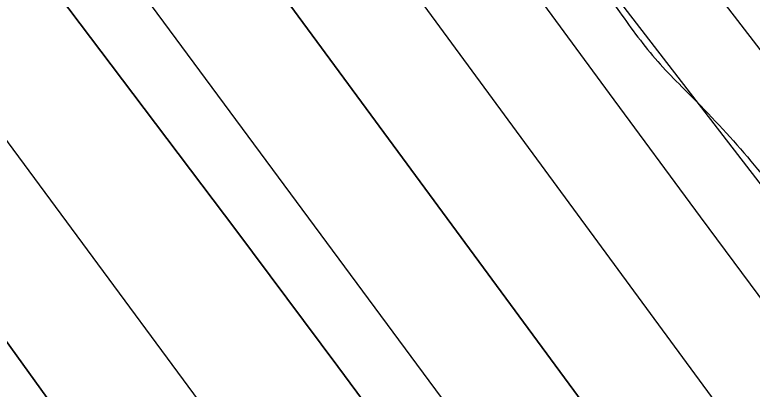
# Model space of a CAD drawing. Extents: x 3892998 to 3931244, y 278583 to 304547.
# Drawn here: x 3907276.5 to 3907474.9, y 299177.4 to 299278.1 of the extents above; entities that cross this region are included whole.
import ezdxf

# ---------------------------------------------------------------- set-up
doc = ezdxf.new("R2010")
doc.units = 0
for name, color, linetype in [('V-RIVR-EDGE', 7, 'Continuous'), ('V-RIVR-JETY', 7, 'Continuous'), ('V-TOPO-DPTH', 7, 'Continuous'), ('V-TOPO-MINR', 7, 'Continuous'), ('V-TOPO-WATR', 7, 'Continuous')]:
    doc.layers.add(name, color=color, linetype=linetype)

msp = doc.modelspace()

# ---------------------------------------------------------------- linework, layer by layer
at = {"layer": 'V-RIVR-EDGE'}
msp.add_spline([(3905881.273634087, 301307.9157032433), (3905886.578547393, 301301.5844102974), (3905888.5737484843, 301301.57947673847), (3905898.222976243, 301303.8833658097), (3905910.2089834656, 301309.8393677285), (3905913.540896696, 301312.4914132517), (3905913.548297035, 301315.4842148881), (3905908.901050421, 301318.8210616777), (3905896.276288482, 301323.5077767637), (3905888.967951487, 301326.51866811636), (3905887.3176178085, 301331.51078214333), (3905887.0007072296, 301337.8297411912), (3905889.6749537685, 301343.47623287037), (3905890.0157098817, 301346.80074576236), (3905889.696332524, 301352.12210426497), (3905879.112818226, 301375.4257626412), (3905875.4911289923, 301390.0662821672), (3905875.5190858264, 301401.3724216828), (3905877.546355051, 301414.33629521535), (3905879.655027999, 301460.2209867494), (3905876.4078075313, 301491.81989328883), (3905869.8130508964, 301514.44861751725), (3905857.9068028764, 301540.7483665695), (3905843.6563750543, 301560.4032011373), (3905808.5007378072, 301598.0666478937), (3905805.523559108, 301604.3921850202), (3905804.8782263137, 301612.37463390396), (3905806.233028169, 301622.3473503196), (3905808.5681631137, 301625.3343961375), (3905812.2276763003, 301625.9904183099), (3905814.8640988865, 301616.34036829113), (3905817.504632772, 301608.3529858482), (3905823.1420795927, 301602.02087064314), (3905832.0982834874, 301593.02026471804), (3905838.407375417, 301589.34677311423), (3905843.7106442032, 301582.3504131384), (3905850.3350021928, 301571.69289545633), (3905856.6416273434, 301567.0218033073), (3905862.9490747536, 301562.68324467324), (3905868.579943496, 301553.6908613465), (3905884.459326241, 301520.3980413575), (3905896.3762636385, 301498.4212280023), (3905907.3030008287, 301479.439683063), (3905910.6209356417, 301476.4386588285), (3905915.609760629, 301476.75885844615), (3905917.6164733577, 301481.4093940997), (3905924.2794775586, 301486.3809516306), (3905932.596926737, 301488.02306271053), (3905943.237176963, 301487.6642168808), (3905957.532006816, 301485.96619213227), (3905972.1552588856, 301482.60467754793), (3905980.4431067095, 301472.2755820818), (3905990.409245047, 301468.260512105), (3905996.3948483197, 301468.24571142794), (3906003.3714740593, 301465.56817585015), (3906007.6870094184, 301462.5646848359), (3906014.3171232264, 301454.2349017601), (3906022.935037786, 301442.90738348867), (3906035.5310206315, 301426.5819953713), (3906045.1366686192, 301411.26160813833), (3906050.4103360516, 301392.29404161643), (3906054.7061371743, 301381.309746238), (3906063.9825406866, 301367.3203153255), (3906071.584764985, 301348.67952649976), (3906074.5216529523, 301326.0598471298), (3906074.799917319, 301304.1118128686), (3906070.716599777, 301266.54539277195), (3906064.346660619, 301245.61140425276), (3906056.65152096, 301226.6759058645), (3906051.974672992, 301218.04154610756), (3906040.322021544, 301212.4172554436), (3906020.33876476, 301199.830317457), (3906010.0228254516, 301196.86300587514), (3905995.071151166, 301201.8880102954), (3905980.139211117, 301214.89381907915), (3905968.866784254, 301228.5556500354), (3905965.2154936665, 301231.22496301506), (3905961.2250914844, 301231.234830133), (3905958.890778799, 301228.5803178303), (3905956.8561092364, 301212.6236426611), (3905957.173019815, 301206.30468361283), (3905962.1388215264, 301197.3139448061), (3905976.3933606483, 301179.3217778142), (3905986.003942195, 301165.9965916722), (3906010.86172985, 301132.68157066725), (3906025.1179134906, 301115.35447070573), (3906036.0586290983, 301102.0259955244), (3906046.340855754, 301091.3594329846), (3906051.9667909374, 301080.37184856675), (3906078.4683341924, 301039.4044454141), (3906101.6757881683, 301011.0815384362), (3906120.23928457, 300987.4256123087), (3906133.8230008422, 300967.1073552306), (3906158.0231218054, 300936.7867803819), (3906167.9777485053, 300928.11624119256), (3906173.633285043, 300929.09986332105), (3906177.9570429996, 300929.42170745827), (3906179.610665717, 300925.7597274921), (3906179.927576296, 300919.4407684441), (3906179.9111310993, 300912.7900981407), (3906183.216732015, 300904.80107117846), (3906191.1646459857, 300891.4799963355), (3906198.779204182, 300877.8272102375), (3906214.6947663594, 300859.1658649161), (3906230.9329949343, 300836.5132951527), (3906271.0363441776, 300782.5433722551), (3906292.5729079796, 300750.8992414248), (3906302.8551346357, 300740.23267888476), (3906314.4526946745, 300723.5772240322), (3906333.6796135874, 300699.25458635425), (3906348.5951084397, 300679.5981072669), (3906352.90406572, 300673.9343481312), (3906364.1986935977, 300669.2509220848), (3906370.5143636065, 300668.23769860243), (3906374.8266099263, 300663.9040735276), (3906376.8086548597, 300658.5786037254), (3906375.7888532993, 300649.60266559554), (3906375.7781639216, 300645.2797298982), (3906384.7245006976, 300632.28872179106), (3906391.362014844, 300626.9517403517), (3906396.6677504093, 300620.9529809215), (3906411.9018003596, 300595.64260981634), (3906425.492916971, 300578.3171543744), (3906447.038525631, 300550.33089221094), (3906467.5865337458, 300522.34709682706), (3906495.7597894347, 300485.0334510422), (3906524.2705121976, 300449.7141840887), (3906543.8209197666, 300421.7328554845), (3906555.4250578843, 300407.73766875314), (3906556.7543696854, 300407.40184619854), (3906561.0797721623, 300408.3887573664), (3906566.7303751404, 300407.3771784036), (3906579.690959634, 300404.0197751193), (3906585.3506074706, 300406.6660648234), (3906595.0319033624, 300421.9387609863), (3906595.04259274, 300426.2616966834), (3906595.0475262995, 300428.2568977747), (3906592.726369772, 300430.92292171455), (3906586.4082329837, 300430.9385446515), (3906579.421740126, 300429.6256780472), (3906574.1110710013, 300433.62923638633), (3906560.551200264, 300463.59096540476), (3906551.9530199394, 300482.8992880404), (3906551.9653538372, 300487.8872907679), (3906556.294867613, 300490.53686951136), (3906560.9577371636, 300493.5181595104), (3906566.628896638, 300500.8199184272), (3906570.958410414, 300503.4694971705), (3906580.2644152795, 300501.4512728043), (3906592.237266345, 300502.08673848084), (3906600.560471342, 300506.056584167), (3906601.900472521, 300510.04369730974), (3906603.8973181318, 300510.703830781), (3906608.221076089, 300511.0256749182), (3906612.88230112, 300513.34189788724), (3906615.5499695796, 300516.32812144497), (3906625.5383089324, 300521.29145637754), (3906651.4866124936, 300525.5502558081), (3906696.726793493, 300531.75656525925), (3906737.979861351, 300539.30287588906), (3906749.293401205, 300542.26772069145), (3906752.286202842, 300542.2603203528), (3906754.270714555, 300537.93245109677), (3906758.256183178, 300535.92738288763), (3906765.5727427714, 300536.2418266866), (3906783.2109974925, 300541.8513166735), (3906807.5032115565, 300548.7744955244), (3906827.477423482, 300557.7035648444), (3906859.125665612, 300580.9027962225), (3906870.443316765, 300585.53030860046), (3906879.08918816, 300585.5089298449), (3906888.392726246, 300582.4931049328), (3906895.3578403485, 300575.16010014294), (3906896.6739959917, 300569.50374134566), (3906896.328306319, 300564.18402736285), (3906893.6581710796, 300560.20020325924), (3906889.321256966, 300554.55782287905), (3906846.666518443, 300518.084385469), (3906817.007721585, 300492.55248592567), (3906808.333071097, 300480.9351916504), (3906801.6338874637, 300461.33215945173), (3906800.591062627, 300443.0452828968), (3906798.573660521, 300434.0718115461), (3906792.5683230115, 300426.1058078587), (3906784.5768292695, 300421.80260639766), (3906768.927197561, 300413.5279147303), (3906761.2616592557, 300406.5636228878), (3906742.918046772, 300384.6616351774), (3906738.5778436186, 300377.6891207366), (3906738.5720878, 300375.3613861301), (3906749.202470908, 300371.0121381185), (3906761.504566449, 300370.31664747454), (3906768.1461918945, 300366.6423336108), (3906767.80790256, 300364.3154212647), (3906763.1507888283, 300363.66186587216), (3906744.851578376, 300359.71668798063), (3906735.5348841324, 300357.4119766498), (3906729.85796884, 300347.7824831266), (3906729.1723453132, 300339.4707897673), (3906724.5144093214, 300338.4847008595), (3906711.215535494, 300339.515191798), (3906700.2295955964, 300334.5543236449), (3906684.5791416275, 300325.9470984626), (3906667.5919755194, 300314.68289419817), (3906660.599726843, 300311.0422929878), (3906654.6116567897, 300310.059493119), (3906650.627832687, 300312.7296283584), (3906649.9726327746, 300316.72167506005), (3906646.3270980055, 300321.7187226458), (3906637.37500541, 300332.3819961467), (3906633.0775597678, 300342.7012244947), (3906632.760649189, 300349.02018354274), (3906635.7633179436, 300353.00318538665), (3906641.1068774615, 300362.300967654), (3906641.119211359, 300367.2889703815), (3906638.469632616, 300371.6184841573), (3906631.491362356, 300373.63095270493), (3906624.1731582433, 300372.65144187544), (3906620.1770002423, 300370.33357438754), (3906617.4986424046, 300363.0244151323), (3906616.1471295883, 300354.3818327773), (3906616.117528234, 300342.41062623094), (3906616.760394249, 300333.430576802), (3906620.4009954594, 300326.4383281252), (3906627.356242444, 300315.1149211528), (3906639.622980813, 300300.12048935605), (3906651.2295857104, 300287.12290317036), (3906659.192300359, 300279.78743160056), (3906664.8264581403, 300272.1251823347), (3906672.441838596, 300258.8049297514), (3906679.4020191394, 300249.4767238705), (3906692.337113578, 300235.81078161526), (3906700.2965391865, 300227.1451759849), (3906712.2266327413, 300210.4888988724), (3906717.188323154, 300199.83549248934), (3906724.4917265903, 300194.8294000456), (3906728.1430171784, 300192.16008706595), (3906738.4170212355, 300178.1681893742), (3906748.6836249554, 300161.18349004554), (3906782.819460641, 300114.5441051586), (3906815.968385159, 300072.2301227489), (3906844.1399963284, 300034.2514099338), (3906875.6352981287, 299995.5994074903), (3906887.567036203, 299979.608197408), (3906925.694918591, 299933.6240124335), (3906951.2218845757, 299901.9700144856), (3906975.422005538, 299871.64943963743), (3907000.9481492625, 299839.66290817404), (3907037.0865863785, 299796.0113913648), (3907068.5835326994, 299758.02445595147), (3907070.238799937, 299755.02754301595), (3907069.564688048, 299751.37131886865), (3907069.5572877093, 299748.3785172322), (3907074.5272007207, 299741.0504460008), (3907088.7825621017, 299723.39081252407), (3907106.3558582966, 299702.73015481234), (3907131.545357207, 299669.08177803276), (3907153.0926103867, 299641.76058289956), (3907174.9699303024, 299613.44096496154), (3907195.5204051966, 299586.45477012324), (3907213.4130787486, 299560.4727539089), (3907232.9717089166, 299535.8167604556), (3907245.8903581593, 299515.500147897), (3907253.850606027, 299507.16707578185), (3907259.818119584, 299499.8365377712), (3907264.4489210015, 299489.84902067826), (3907270.754723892, 299484.84539501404), (3907286.339397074, 299466.849938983), (3907300.9281142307, 299449.5220167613), (3907314.8575201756, 299434.52347366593), (3907332.7575940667, 299411.5342590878), (3907344.7024882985, 299400.8635852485), (3907355.646492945, 299388.8652441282), (3907368.5692534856, 299370.21129914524), (3907378.839968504, 299354.8892673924), (3907384.4700149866, 299345.56435055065), (3907395.7490199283, 299334.5627877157), (3907412.991427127, 299314.5680192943), (3907424.93056554, 299301.5696108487), (3907432.547590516, 299288.91442529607), (3907439.1735930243, 299278.9219746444), (3907449.449241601, 299265.59514398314), (3907461.0583132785, 299253.5951583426), (3907476.3129197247, 299236.59812511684), (3907491.889370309, 299215.27733393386), (3907503.4762409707, 299194.2989433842), (3907522.697404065, 299167.64857109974), (3907526.6787613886, 299163.980835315), (3907535.9831217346, 299161.29754391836), (3907552.6032194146, 299158.59616280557), (3907562.2475136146, 299158.9048507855), (3907568.906406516, 299162.2137407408), (3907577.579412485, 299173.1659679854), (3907582.922972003, 299182.4637502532), (3907598.922404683, 299197.7208234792), (3907617.9146390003, 299212.9704963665), (3907638.5580292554, 299223.5605887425), (3907646.5561010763, 299230.52405832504), (3907649.564525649, 299236.83479477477), (3907650.579393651, 299243.8155318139), (3907650.5884385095, 299247.473400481), (3907648.9331712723, 299250.4703134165), (3907646.2745476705, 299251.1419585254), (3907620.966643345, 299236.90550912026), (3907584.663754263, 299214.0503228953), (3907582.3327306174, 299212.72594465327), (3907580.674174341, 299214.3927235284), (3907576.0844859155, 299241.00691637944), (3907572.838909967, 299273.27088994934), (3907562.960753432, 299312.8670460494), (3907555.7165527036, 299341.8155515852), (3907551.7672635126, 299358.4520944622), (3907551.4659758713, 299371.08919029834), (3907553.500645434, 299387.04586546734), (3907562.1991414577, 299408.3066316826), (3907554.913827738, 299420.6284614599), (3907545.3229804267, 299441.9344519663), (3907544.6727140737, 299447.9216997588), (3907544.6858702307, 299453.2422360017), (3907547.3527164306, 299455.8959260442), (3907551.6822302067, 299458.5455047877), (3907555.007565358, 299458.53728218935), (3907561.6467240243, 299453.86536778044), (3907589.8553368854, 299430.85066314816), (3907607.4459005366, 299417.173209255), (3907613.7533479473, 299412.83465062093), (3907618.076283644, 299412.82396124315), (3907620.743129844, 299415.4776512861), (3907622.4238871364, 299422.7892773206), (3907622.7679322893, 299427.44392427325), (3907630.0886031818, 299429.4210356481), (3907638.3953629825, 299426.74021103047), (3907642.3594528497, 299416.0892714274), (3907645.0090315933, 299411.7597576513), (3907648.3310777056, 299410.4214009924), (3907653.3182581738, 299410.07653357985), (3907660.6339955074, 299410.05844386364), (3907665.6145978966, 299407.0533083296), (3907667.929998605, 299402.05954978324), (3907673.199554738, 299381.4293156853), (3907677.473154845, 299361.4666153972), (3907683.090045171, 299346.82116231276), (3907682.0776439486, 299340.83802581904), (3907677.0657956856, 299331.20688777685), (3907676.382638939, 299323.8927949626), (3907677.686460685, 299313.24843343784), (3907684.3058851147, 299300.5957146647), (3907691.935243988, 299292.9285318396), (3907703.56733894, 299290.2394846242), (3907715.5459458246, 299293.20268490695), (3907722.5406612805, 299297.84088666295), (3907727.5566208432, 299309.13469228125), (3907733.566069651, 299318.76336354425), (3907743.2284535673, 299326.3877888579), (3907763.555755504, 299343.62937379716), (3907798.211599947, 299372.8068081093), (3907809.211518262, 299383.42074602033), (3907811.554053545, 299389.4005934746), (3907814.5682339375, 299398.03906453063), (3907819.901104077, 299403.0139111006), (3907830.5528659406, 299407.31053448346), (3907848.187831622, 299411.5898904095), (3907857.506170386, 299414.55966877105), (3907861.839795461, 299418.8719150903), (3907863.5180859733, 299425.18594057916), (3907871.1885578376, 299434.1454335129), (3907885.173877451, 299441.75916944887), (3907890.517436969, 299451.0569517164), (3907896.1894187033, 299458.691244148), (3907906.175291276, 299462.6569785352), (3907915.1536961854, 299462.63477751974), (3907930.1029036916, 299456.6121725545), (3907950.017912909, 299441.59882878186), (3907965.9252524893, 299419.6121483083), (3907972.5479659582, 299408.289563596), (3907971.861520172, 299399.64533672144), (3907968.189673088, 299394.0013118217), (3907945.8449690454, 299367.78625553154), (3907916.183705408, 299341.2567554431), (3907897.8713387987, 299331.99104130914), (3907883.214374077, 299321.7186817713), (3907871.2160329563, 299310.7746771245), (3907864.8765174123, 299302.1444286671), (3907861.1906919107, 299290.8473340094), (3907858.1304649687, 299263.5869861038), (3907856.102373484, 299250.290579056), (3907851.4271700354, 299242.32128632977), (3907848.099368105, 299241.3319083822), (3907840.79103111, 299244.3427997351), (3907833.8094718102, 299245.0251342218), (3907825.822089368, 299242.38460033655), (3907812.5100593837, 299238.09455503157), (3907797.5254947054, 299229.81821884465), (3907785.1937978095, 299218.54250294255), (3907776.851680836, 299206.92438640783), (3907774.83510099, 299198.28344857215), (3907773.1304981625, 299181.32835059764), (3907772.1041185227, 299169.692144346), (3907764.7563130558, 299156.741426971), (3907752.753038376, 299143.80222123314), (3907739.7595634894, 299133.85828391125), (3907727.7784898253, 299129.89748308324), (3907719.450351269, 299123.93243630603), (3907711.7881020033, 299118.2982785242), (3907703.116740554, 299108.0111183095), (3907697.44558108, 299100.7093593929), (3907690.781754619, 299095.4052683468), (3907679.473970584, 299094.76815815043), (3907667.486318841, 299088.14708920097), (3907656.830445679, 299082.1877982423), (3907651.481952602, 299070.89481488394), (3907647.7969493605, 299059.9302537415), (3907648.4291259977, 299046.627268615), (3907651.059792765, 299034.6494839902), (3907657.3606620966, 299027.65065723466), (3907657.6668832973, 299017.00876248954), (3907661.2959728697, 299005.36104460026), (3907662.947128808, 299000.70146408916), (3907670.5822435, 298995.3620158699), (3907676.8946244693, 298993.0186583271), (3907682.529604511, 298985.68894257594), (3907684.500960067, 298976.0405370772), (3907694.100029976, 298958.0598817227), (3907712.677504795, 298940.05702535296), (3907730.929846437, 298925.0477928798), (3907743.5430967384, 298915.7056085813), (3907752.15607774, 298902.38288921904), (3907753.7726987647, 298883.7569010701), (3907755.742409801, 298873.44342854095), (3907759.6958102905, 298858.4695532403), (3907765.661679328, 298850.4739481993), (3907775.614661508, 298841.13834197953), (3907776.930817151, 298835.4819831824), (3907775.9241717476, 298831.826581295), (3907777.9062166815, 298826.50111149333), (3907785.193174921, 298814.84434874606), (3907821.644411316, 298763.211205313), (3907835.905528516, 298747.8793064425), (3907843.5406432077, 298742.5398582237), (3907845.5218658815, 298736.8818549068), (3907845.17124265, 298729.56693983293), (3907849.4579989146, 298714.92477578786), (3907860.3830915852, 298695.27816381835), (3907872.9807189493, 298679.6178427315), (3907888.545657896, 298653.64158233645), (3907898.1529504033, 298638.9862621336)], degree=3, dxfattribs=at)
at = {"layer": 'V-RIVR-JETY'}
for points in [[(3907562.5280420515, 299164.21876460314), (3907648.785372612, 299235.1723752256), (3907651.567867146, 299242.1286115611), (3907651.567867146, 299246.3023533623), (3907646.002878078, 299247.6936006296), (3907636.2641472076, 299244.9111060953), (3907559.7455475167, 299185.0874736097), (3907558.3543002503, 299183.6962263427), (3907540.2680857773, 299186.4787208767), (3907533.3118494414, 299194.82620447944), (3907522.181871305, 299210.12992441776), (3907452.61950795, 299300.5609967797), (3907321.842264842, 299466.1194215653), (3907227.9330743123, 299584.72325108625), (3907216.803096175, 299609.7657018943), (3907208.455612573, 299620.89568003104), (3907202.890623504, 299629.2431636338), (3907183.4131617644, 299648.7206253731), (3907175.0656781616, 299665.4155925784), (3907161.153205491, 299690.45804338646), (3907133.3282601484, 299721.06548326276), (3907111.068303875, 299746.1079340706)], [(3907077.678369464, 299743.32543953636), (3907247.4105360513, 299526.29086586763), (3907411.5777135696, 299317.6037758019), (3907542.354956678, 299147.8716092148)]]:
    msp.add_lwpolyline(points, dxfattribs=at)
at = {"layer": 'V-TOPO-DPTH'}
for points in [[(3906760.8301551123, 299919.5139956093), (3907104.298910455, 299428.224459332), (3907120.10968934, 299405.6818074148), (3907135.9658324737, 299383.1712122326), (3907151.890021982, 299360.70870215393), (3907167.859575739, 299338.2782488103), (3907183.876943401, 299315.881730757), (3907199.9126976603, 299293.4984022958), (3907215.976031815, 299271.13485822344), (3907232.057752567, 299248.78450374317), (3907326.8615827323, 299117.1974157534), (3907383.344368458, 299038.66011753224), (3907439.7387181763, 298960.05948119), (3907496.0004138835, 298881.3638376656), (3907552.1736735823, 298802.6048560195), (3907655.0997458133, 298658.037300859), (3907659.7631175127, 298651.52875498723), (3907664.4524544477, 298645.0390903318), (3907669.180739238, 298638.57774750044), (3907673.934989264, 298632.13528588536)], [(3906760.8301551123, 299919.5139956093), (3907104.298910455, 299428.224459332), (3907120.10968934, 299405.6818074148), (3907135.9658324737, 299383.1712122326), (3907151.890021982, 299360.70870215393), (3907167.859575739, 299338.2782488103), (3907183.876943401, 299315.881730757), (3907199.9126976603, 299293.4984022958), (3907215.976031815, 299271.13485822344), (3907232.057752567, 299248.78450374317), (3907326.8615827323, 299117.1974157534), (3907383.344368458, 299038.66011753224), (3907439.7387181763, 298960.05948119), (3907496.0004138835, 298881.3638376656), (3907552.1736735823, 298802.6048560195), (3907655.0997458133, 298658.037300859), (3907659.7631175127, 298651.52875498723), (3907664.4524544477, 298645.0390903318), (3907669.180739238, 298638.57774750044), (3907673.934989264, 298632.13528588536)], [(3907683.3029619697, 298687.0051997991), (3907621.4324582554, 298772.29197599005), (3907583.386236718, 298824.59869349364), (3907545.25222985, 298876.84116284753), (3907506.9865449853, 298928.9872599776), (3907468.6330747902, 298981.06910895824), (3907257.526214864, 299266.98426417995), (3907241.3134528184, 299288.9682363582), (3907225.117291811, 299310.96441768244), (3907208.9460323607, 299332.9789127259), (3907192.791373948, 299355.0056169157), (3907132.928141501, 299436.7254105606), (3907086.971545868, 299499.70593401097), (3907041.1712495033, 299562.7994745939), (3906995.6054020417, 299626.06254087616), (3906950.1958538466, 299689.4386242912), (3906789.4502106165, 299914.6656602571)], [(3907683.3029619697, 298687.0051997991), (3907621.4324582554, 298772.29197599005), (3907583.386236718, 298824.59869349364), (3907545.25222985, 298876.84116284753), (3907506.9865449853, 298928.9872599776), (3907468.6330747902, 298981.06910895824), (3907257.526214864, 299266.98426417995), (3907241.3134528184, 299288.9682363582), (3907225.117291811, 299310.96441768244), (3907208.9460323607, 299332.9789127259), (3907192.791373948, 299355.0056169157), (3907132.928141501, 299436.7254105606), (3907086.971545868, 299499.70593401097), (3907041.1712495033, 299562.7994745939), (3906995.6054020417, 299626.06254087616), (3906950.1958538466, 299689.4386242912), (3906789.4502106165, 299914.6656602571)], [(3906918.5204243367, 299818.24914183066), (3906988.6528333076, 299730.2141107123), (3907021.211285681, 299689.9311146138), (3907054.1436055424, 299649.9606087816), (3907087.636726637, 299610.4588383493), (3907121.5037152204, 299571.2695581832), (3907133.6887466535, 299557.369118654), (3907161.4234058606, 299525.1016005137), (3907188.7313148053, 299492.4838117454), (3907215.3990983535, 299459.34061703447), (3907241.6401316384, 299425.8471516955), (3907276.0679988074, 299381.011893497), (3907284.7397893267, 299369.6468370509), (3907293.3649630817, 299358.24673471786), (3907301.9202116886, 299346.794063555), (3907310.428843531, 299335.3063465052), (3907694.545175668, 298813.3697063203)], [(3907691.9798013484, 298735.0312089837), (3907417.989404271, 299109.6050994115), (3907390.784462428, 299146.6042586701), (3907363.4577235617, 299183.5127720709), (3907335.9482891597, 299220.285316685), (3907308.3170577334, 299256.9672154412), (3907265.436270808, 299313.6009430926), (3907259.154714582, 299321.8984700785), (3907252.8740046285, 299330.19663748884), (3907246.594564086, 299338.4957655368), (3907240.3159698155, 299346.795534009), (3907043.048361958, 299607.60801721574), (3906999.5259026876, 299665.4764813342), (3906956.2141973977, 299723.50136885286), (3906913.2186230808, 299781.7608914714)], [(3906913.2186230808, 299781.7608914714), (3906956.2141973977, 299723.50136885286), (3906999.5259026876, 299665.4764813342), (3907043.048361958, 299607.60801721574), (3907240.3159698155, 299346.795534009), (3907246.594564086, 299338.4957655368), (3907252.8740046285, 299330.19663748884), (3907259.154714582, 299321.8984700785), (3907265.436270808, 299313.6009430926), (3907308.3170577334, 299256.9672154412), (3907335.9482891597, 299220.285316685), (3907363.4577235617, 299183.5127720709), (3907390.784462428, 299146.6042586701), (3907417.989404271, 299109.6050994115), (3907691.9798013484, 298735.0312089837)]]:
    msp.add_lwpolyline(points, dxfattribs=at)
at = {"layer": 'V-TOPO-MINR'}
for points in [[(3907673.934989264, 298632.13528588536), (3907669.180739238, 298638.57774750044), (3907664.4524544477, 298645.0390903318), (3907659.7631175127, 298651.52875498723), (3907655.0997458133, 298658.037300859), (3907552.1736735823, 298802.6048560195), (3907496.0004138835, 298881.3638376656), (3907439.7387181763, 298960.05948119), (3907383.344368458, 299038.66011753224), (3907326.8615827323, 299117.1974157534), (3907232.057752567, 299248.78450374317), (3907215.976031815, 299271.13485822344), (3907199.9126976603, 299293.4984022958), (3907183.876943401, 299315.881730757), (3907167.859575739, 299338.2782488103), (3907151.890021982, 299360.70870215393), (3907135.9658324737, 299383.1712122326), (3907120.10968934, 299405.6818074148), (3907104.298910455, 299428.224459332), (3906760.8301551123, 299919.5139956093)], [(3907683.3029619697, 298687.0051997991), (3907621.4324582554, 298772.29197599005), (3907583.386236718, 298824.59869349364), (3907545.25222985, 298876.84116284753), (3907506.9865449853, 298928.9872599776), (3907468.6330747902, 298981.06910895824), (3907257.526214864, 299266.98426417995), (3907241.3134528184, 299288.9682363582), (3907225.117291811, 299310.96441768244), (3907208.9460323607, 299332.9789127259), (3907192.791373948, 299355.0056169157), (3907132.928141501, 299436.7254105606), (3907086.971545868, 299499.70593401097), (3907041.1712495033, 299562.7994745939), (3906995.6054020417, 299626.06254087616), (3906950.1958538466, 299689.4386242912), (3906789.4502106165, 299914.6656602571)], [(3907694.545175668, 298813.3697063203), (3907310.428843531, 299335.3063465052), (3907301.9202116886, 299346.794063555), (3907293.3649630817, 299358.24673471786), (3907284.7397893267, 299369.6468370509), (3907276.0679988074, 299381.011893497), (3907241.6401316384, 299425.8471516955), (3907215.3990983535, 299459.34061703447), (3907188.7313148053, 299492.4838117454), (3907161.4234058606, 299525.1016005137), (3907133.6887466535, 299557.369118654), (3907121.5037152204, 299571.2695581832), (3907087.636726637, 299610.4588383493), (3907054.1436055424, 299649.9606087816), (3907021.211285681, 299689.9311146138), (3906988.6528333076, 299730.2141107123), (3906918.5204243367, 299818.24914183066)], [(3907691.9798013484, 298735.0312089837), (3907417.989404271, 299109.6050994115), (3907390.784462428, 299146.6042586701), (3907363.4577235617, 299183.5127720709), (3907335.9482891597, 299220.285316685), (3907308.3170577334, 299256.9672154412), (3907265.436270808, 299313.6009430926), (3907259.154714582, 299321.8984700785), (3907252.8740046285, 299330.19663748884), (3907246.594564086, 299338.4957655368), (3907240.3159698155, 299346.795534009), (3907043.048361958, 299607.60801721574), (3906999.5259026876, 299665.4764813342), (3906956.2141973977, 299723.50136885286), (3906913.2186230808, 299781.7608914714)], [(3907681.3203181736, 298879.5321903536), (3907626.4009302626, 298954.2746923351), (3907571.485738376, 299029.0202768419), (3907516.576840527, 299103.77048513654), (3907461.672138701, 299178.5237759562), (3907351.6005906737, 299328.40049517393), (3907334.464462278, 299351.62655346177), (3907317.260632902, 299374.8021247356), (3907299.9552520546, 299397.90196548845), (3907282.5821702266, 299420.9513192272), (3907188.8607100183, 299544.7281496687), (3907144.046626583, 299601.66410739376), (3907097.8618717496, 299657.4207194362), (3907049.6211098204, 299711.4083129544), (3907000.0096764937, 299764.2165607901)], [(3907696.6532025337, 298762.2533407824), (3907282.513663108, 299322.43969468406), (3907280.1979239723, 299325.55285911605), (3907277.8700226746, 299328.6568461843), (3907275.523878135, 299331.7470672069), (3907273.165571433, 299334.8281108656), (3907270.797836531, 299337.90203525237), (3907268.429693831, 299340.9756453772), (3907266.0609394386, 299344.0487841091), (3907263.6917772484, 299347.1216085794), (3906978.8052876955, 299716.5458911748), (3906947.5615670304, 299757.3475712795)]]:
    msp.add_lwpolyline(points, dxfattribs=at)
at = {"layer": 'V-TOPO-WATR'}
msp.add_lwpolyline([(3907775.8867904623, 298799.1304599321), (3907485.494793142, 299190.6964462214), (3907460.98183204, 299223.8203859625), (3907436.513987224, 299256.97754760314), (3907412.113816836, 299290.18454209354), (3907387.758762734, 299323.4247584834), (3907348.4894871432, 299377.1349696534), (3907343.811523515, 299383.5512370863), (3907339.145046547, 299389.9758243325), (3907334.495799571, 299396.41289129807), (3907329.8580392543, 299402.8582780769), (3907024.845499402, 299827.9534054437)], dxfattribs=at)

doc.saveas('drawing.dxf')
